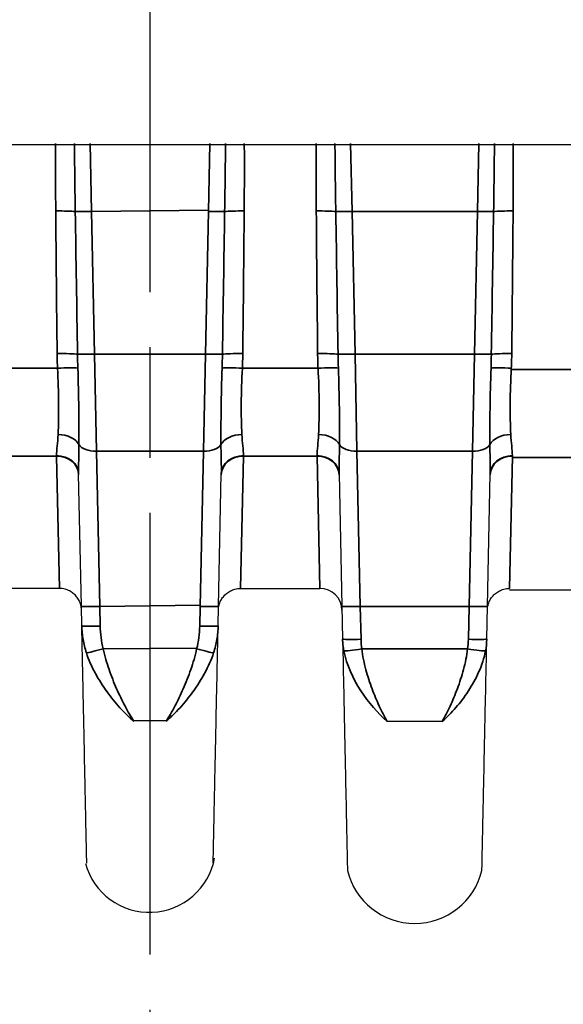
# Model space of a CAD drawing. Header units: millimetres. Extents: x 399 to 6233, y -1870 to 1602.
# Tile 321 of 656: x 4322 to 4337, y 366 to 392. Entities that reach past the tile are written whole.
import ezdxf

# ---------------------------------------------------------------- set-up
doc = ezdxf.new("R2010")
doc.units = ezdxf.units.MM
doc.linetypes.add('AM_ISO08W050', pattern=[18, 12, -1.5, 3, -1.5])
for name, color, linetype, lineweight in [('AM_7', 4, 'AM_ISO08W050', 25), ('AM_8', 1, 'Continuous', 25), ('可見 (ISO)', 7, 'Continuous', 25), ('窄部可見 (ISO)', 7, 'Continuous', 35)]:
    doc.layers.add(name, color=color, linetype=linetype, lineweight=lineweight)

msp = doc.modelspace()

# ---------------------------------------------------------------- linework, layer by layer
at = {"layer": 'AM_7'}
msp.add_line((4325.347, 414.968), (4325.347, 343.968), dxfattribs=at)
at = {"layer": 'AM_8'}
msp.add_arc((4325.347, 361.393), 57.726, 28.53457, 151.46543, dxfattribs=at)
at = {"layer": '可見 (ISO)'}
for p, q in [((4376.061, 388.968), (4274.634, 388.968)), ((4323.486, 376.432), (4323.411, 380.026)), ((4327.209, 376.432), (4327.284, 380.026)), ((4330.482, 380.026), (4330.557, 376.432)), ((4334.509, 376.432), (4334.584, 380.026)), ((4322.888, 376.916), (4320.735, 376.916)), ((4327.807, 376.916), (4329.96, 376.916)), ((4335.107, 376.881), (4336.96, 376.881)), ((4323.497, 375.899), (4323.486, 376.432)), ((4327.198, 375.899), (4327.209, 376.432)), ((4330.557, 376.432), (4330.576, 375.541)), ((4334.49, 375.541), (4334.509, 376.432)), ((4324.88, 373.332), (4325.801, 373.332)), ((4333.283, 373.304), (4331.783, 373.304))]:
    msp.add_line(p, q, dxfattribs=at)
for centre, radius, start, end in [((4329.96, 376.316), 0.6, 1.2, 90), ((4325.333, 369.918), 1.8, 195.1882, 349.5739), ((4332.533, 369.694), 1.877, 193.4675, 346.5325)]:
    msp.add_arc(centre, radius, start, end, dxfattribs=at)
for points, knots in [([(4323.488, 376.329), (4323.488, 376.352), (4323.486, 376.375), (4323.479, 376.421), (4323.475, 376.443), (4323.459, 376.507), (4323.443, 376.548), (4323.405, 376.625), (4323.382, 376.66), (4323.329, 376.725), (4323.299, 376.755), (4323.234, 376.808), (4323.199, 376.831), (4323.124, 376.87), (4323.085, 376.885), (4322.994, 376.909), (4322.941, 376.916), (4322.888, 376.916)], [0, 0, 0, 0, 0.00692113, 0.00692113, 0.01375081, 0.01375081, 0.02679823, 0.02679823, 0.0393646, 0.0393646, 0.05193098, 0.05193098, 0.06449736, 0.06449736, 0.07706374, 0.07706374, 0.09281981, 0.09281981, 0.09281981, 0.09281981]), ([(4327.207, 376.329), (4327.207, 376.352), (4327.209, 376.375), (4327.215, 376.421), (4327.22, 376.443), (4327.236, 376.507), (4327.252, 376.548), (4327.29, 376.625), (4327.313, 376.66), (4327.366, 376.725), (4327.395, 376.755), (4327.46, 376.808), (4327.496, 376.831), (4327.57, 376.87), (4327.61, 376.885), (4327.701, 376.909), (4327.754, 376.916), (4327.807, 376.916)], [0, 0, 0, 0, 0.00692113, 0.00692113, 0.01375081, 0.01375081, 0.02679823, 0.02679823, 0.0393646, 0.0393646, 0.05193098, 0.05193098, 0.06449736, 0.06449736, 0.07706374, 0.07706374, 0.09281981, 0.09281981, 0.09281981, 0.09281981]), ([(4334.507, 376.329), (4334.507, 376.352), (4334.509, 376.375), (4334.515, 376.421), (4334.52, 376.443), (4334.536, 376.507), (4334.552, 376.548), (4334.59, 376.625), (4334.613, 376.66), (4334.666, 376.725), (4334.695, 376.755), (4334.76, 376.808), (4334.796, 376.831), (4334.87, 376.87), (4334.91, 376.885), (4335.001, 376.909), (4335.054, 376.916), (4335.107, 376.916)], [0, 0, 0, 0, 0.00692113, 0.00692113, 0.01375081, 0.01375081, 0.02679823, 0.02679823, 0.0393646, 0.0393646, 0.05193098, 0.05193098, 0.06449736, 0.06449736, 0.07706374, 0.07706374, 0.09281981, 0.09281981, 0.09281981, 0.09281981]), ([(4323.632, 369.456), (4323.632, 369.456), (4323.629, 369.599), (4323.623, 369.885), (4323.619, 370.09), (4323.613, 370.366), (4323.606, 370.71), (4323.603, 370.842), (4323.6, 370.986), (4323.597, 371.139), (4323.591, 371.414), (4323.584, 371.729), (4323.577, 372.07), (4323.57, 372.41), (4323.562, 372.779), (4323.554, 373.176), (4323.547, 373.514), (4323.54, 373.872), (4323.532, 374.243), (4323.521, 374.746), (4323.509, 375.312), (4323.497, 375.899)], [0.5000086, 0.5000086, 0.5000086, 0.5000086, 0.6174862, 0.6174862, 0.6174862, 0.7022467, 0.7022467, 0.7022467, 0.7349706, 0.7349706, 0.7349706, 0.7937128, 0.7937128, 0.7937128, 0.852455, 0.852455, 0.852455, 0.9024183, 0.9024183, 0.9024183, 0.9699385, 0.9699385, 0.9699385, 0.9699385]), ([(4327.063, 369.456), (4327.063, 369.456), (4327.066, 369.599), (4327.072, 369.885), (4327.076, 370.09), (4327.082, 370.366), (4327.089, 370.71), (4327.092, 370.842), (4327.095, 370.986), (4327.098, 371.139), (4327.104, 371.414), (4327.11, 371.729), (4327.118, 372.07), (4327.125, 372.41), (4327.132, 372.779), (4327.141, 373.176), (4327.148, 373.514), (4327.155, 373.872), (4327.163, 374.243), (4327.174, 374.746), (4327.185, 375.312), (4327.198, 375.899)], [0.5000086, 0.5000086, 0.5000086, 0.5000086, 0.6174862, 0.6174862, 0.6174862, 0.7022467, 0.7022467, 0.7022467, 0.7349706, 0.7349706, 0.7349706, 0.7937128, 0.7937128, 0.7937128, 0.852455, 0.852455, 0.852455, 0.9024183, 0.9024183, 0.9024183, 0.9699385, 0.9699385, 0.9699385, 0.9699385]), ([(4330.576, 375.541), (4330.587, 375.035), (4330.597, 374.548), (4330.606, 374.105), (4330.615, 373.678), (4330.624, 373.269), (4330.632, 372.889), (4330.64, 372.502), (4330.647, 372.143), (4330.654, 371.811), (4330.661, 371.479), (4330.668, 371.172), (4330.673, 370.902), (4330.676, 370.769), (4330.679, 370.643), (4330.681, 370.526), (4330.684, 370.406), (4330.686, 370.295), (4330.688, 370.192), (4330.692, 369.987), (4330.696, 369.815), (4330.699, 369.675), (4330.705, 369.396), (4330.708, 369.256), (4330.708, 369.256)], [0.0294093, 0.0294093, 0.0294093, 0.0294093, 0.089244, 0.089244, 0.089244, 0.1470574, 0.1470574, 0.1470574, 0.2058814, 0.2058814, 0.2058814, 0.2647055, 0.2647055, 0.2647055, 0.2938656, 0.2938656, 0.2938656, 0.3235296, 0.3235296, 0.3235296, 0.3823536, 0.3823536, 0.3823536, 0.5, 0.5, 0.5, 0.5]), ([(4334.359, 369.256), (4334.359, 369.256), (4334.362, 369.396), (4334.367, 369.675), (4334.372, 369.885), (4334.378, 370.169), (4334.385, 370.526), (4334.388, 370.643), (4334.39, 370.769), (4334.393, 370.902), (4334.399, 371.172), (4334.405, 371.479), (4334.412, 371.811), (4334.419, 372.143), (4334.427, 372.502), (4334.435, 372.889), (4334.443, 373.269), (4334.451, 373.678), (4334.46, 374.105), (4334.469, 374.548), (4334.48, 375.035), (4334.49, 375.541)], [0.5000084, 0.5000084, 0.5000084, 0.5000084, 0.6176498, 0.6176498, 0.6176498, 0.7061501, 0.7061501, 0.7061501, 0.735298, 0.735298, 0.735298, 0.794122, 0.794122, 0.794122, 0.8529461, 0.8529461, 0.8529461, 0.9107639, 0.9107639, 0.9107639, 0.9705942, 0.9705942, 0.9705942, 0.9705942])]:
    msp.add_open_spline(points, degree=3, knots=knots, dxfattribs=at)
at = {"layer": '窄部可見 (ISO)'}
for p, q in [((4323.761, 387.157), (4323.722, 389.003)), ((4326.934, 387.157), (4326.972, 389.003)), ((4330.794, 389.003), (4330.832, 387.157)), ((4334.234, 387.157), (4334.272, 389.003)), ((4326.935, 387.191), (4323.761, 387.157)), ((4323.761, 387.157), (4323.842, 383.279)), ((4326.934, 387.157), (4326.853, 383.279)), ((4330.914, 383.279), (4330.832, 387.157)), ((4330.832, 387.157), (4334.234, 387.157)), ((4334.234, 387.157), (4334.153, 383.279)), ((4323.842, 383.279), (4326.853, 383.279)), ((4323.892, 380.643), (4323.842, 383.279)), ((4326.803, 380.643), (4326.853, 383.279)), ((4334.153, 383.279), (4330.914, 383.279)), ((4330.914, 383.279), (4330.963, 380.643)), ((4334.103, 380.643), (4334.153, 383.279)), ((4320.785, 382.9), (4322.838, 382.9)), ((4323.389, 382.941), (4323.389, 382.941)), ((4327.306, 382.941), (4327.306, 382.941)), ((4329.91, 382.9), (4327.856, 382.9)), ((4330.46, 382.941), (4330.46, 382.941)), ((4334.606, 382.941), (4334.606, 382.941)), ((4336.946, 382.865), (4335.156, 382.865)), ((4323.42, 381.107), (4323.42, 381.107)), ((4327.274, 381.107), (4327.274, 381.107)), ((4330.492, 381.107), (4330.492, 381.107)), ((4334.574, 381.107), (4334.574, 381.107)), ((4322.811, 380.507), (4320.812, 380.507)), ((4322.811, 380.524), (4322.811, 380.507)), ((4322.888, 376.916), (4322.811, 380.507)), ((4323.892, 380.643), (4326.803, 380.643)), ((4323.892, 380.643), (4323.986, 376.425)), ((4326.803, 380.643), (4326.709, 376.425)), ((4327.807, 376.916), (4327.884, 380.507)), ((4327.884, 380.524), (4327.884, 380.507)), ((4327.884, 380.507), (4329.883, 380.507)), ((4329.883, 380.507), (4329.882, 380.524)), ((4329.96, 376.916), (4329.883, 380.507)), ((4334.103, 380.643), (4330.963, 380.643)), ((4331.057, 376.425), (4330.963, 380.643)), ((4334.103, 380.643), (4334.009, 376.425)), ((4335.107, 376.916), (4335.184, 380.507)), ((4335.184, 380.524), (4335.184, 380.507)), ((4335.184, 380.472), (4336.885, 380.472)), ((4326.71, 376.46), (4323.986, 376.425)), ((4323.986, 376.425), (4323.997, 375.893)), ((4326.709, 376.425), (4326.698, 375.893)), ((4331.076, 375.534), (4331.057, 376.425)), ((4331.057, 376.425), (4334.009, 376.425)), ((4334.009, 376.425), (4333.99, 375.534)), ((4324.08, 375.273), (4326.615, 375.291)), ((4333.969, 375.273), (4331.097, 375.273))]:
    msp.add_line(p, q, dxfattribs=at)
for centre, major_axis, ratio, start_param, end_param in [((4322.79, 387.136), (0.6, 0.005), 0.058756, 0.488652, 1.570312), ((4323.568, 374.615), (-0.529, 32.381), 0.019208, 1.172292, 1.299088), ((4323.761, 387.174), (-0.5, -0.01), 0.034892, 0.488057, 1.570065), ((7451.242, 434.519), (-3128.226, 18.641), 0.998953, 0.021122, 0.022363), ((4322.827, 383.261), (0.6, 0.007), 0.058755, 0.395239, 1.570152), ((4334.505, 383.422), (-11.679, 0), 0.998272, 0.010815, 0.044766), ((4323.842, 383.297), (-0.5, -0.01), 0.034892, 0.394772, 1.570065), ((4326.392, 383.691), (-0.015, -8.387), 0.359374, 4.762021, 4.807062), ((4322.838, 382.865), (0.599, 0.027), 0.058699, 0.399082, 1.568154), ((4322.854, 380.705), (0.6, -0.02), 0.658485, 0.357875, 1.592999), ((4323.892, 380.924), (-0.5, -0.01), 0.56206, 0.324392, 1.559023), ((4322.811, 380.013), (0.6, 0.013), 0.850862, 0, 1.552975), ((4322.811, 379.994), (0.6, 0.013), 0.856313, 0, 1.552861), ((4323.986, 376.442), (-0.5, -0.01), 0.034892, 0, 1.570065), ((4324.08, 375.291), (-0.484, -0.127), 0.033759, 0.313572, 1.561942)]:
    msp.add_ellipse(centre, major_axis=major_axis, ratio=ratio, start_param=start_param, end_param=end_param, dxfattribs=at)
at = {"layer": '窄部可見 (ISO)', "extrusion": (0, 0, -1)}
for centre, major_axis, ratio, start_param, end_param in [((4326.934, 387.174), (0.5, -0.01), 0.034892, 0.488057, 1.570065), ((1199.453, 434.519), (3128.226, 18.641), 0.998953, 0.021122, 0.022363), ((4327.905, 387.136), (-0.6, 0.005), 0.058756, 0.488652, 1.570312), ((4327.126, 374.615), (0.529, 32.381), 0.019208, 1.172292, 1.299088), ((4329.861, 387.136), (-0.6, -0.005), 0.058756, 1.57128, 2.65294), ((4330.64, 374.615), (-0.529, 32.381), 0.019208, 4.984098, 5.110893), ((7458.313, 434.519), (-3128.226, 18.641), 0.998953, 6.260823, 6.262063), ((4330.832, 387.174), (-0.5, -0.01), 0.034892, 4.71312, 5.795128), ((4334.234, 387.174), (0.5, -0.01), 0.034892, 0.488057, 1.570065), ((1206.753, 434.519), (3128.226, 18.641), 0.998953, 0.021122, 0.022363), ((4335.205, 387.136), (0.6, -0.005), 0.058756, 3.630245, 4.711905), ((4334.426, 374.615), (0.529, 32.381), 0.019208, 1.172292, 1.299088), ((4326.853, 383.297), (0.5, -0.01), 0.034892, 0.394772, 1.570065), ((4324.303, 383.691), (0.015, -8.387), 0.359374, 4.762021, 4.807062), ((4327.867, 383.261), (-0.6, 0.007), 0.058755, 0.395239, 1.570152), ((4316.189, 383.422), (11.679, 0), 0.998272, 0.010815, 0.044766), ((4329.899, 383.261), (-0.6, -0.007), 0.058755, 1.571441, 2.746354), ((4341.577, 383.422), (-11.679, 0), 0.998272, 6.23842, 6.27237), ((4333.464, 383.691), (0.015, 8.387), 0.359374, 4.617716, 4.662757), ((4330.914, 383.297), (-0.5, -0.01), 0.034892, 4.71312, 5.888413), ((4334.153, 383.297), (0.5, -0.01), 0.034892, 0.394772, 1.570065), ((4331.603, 383.691), (0.015, -8.387), 0.359374, 4.762021, 4.807062), ((4335.167, 383.261), (0.6, -0.007), 0.058755, 3.536831, 4.711744), ((4323.489, 383.422), (11.679, 0), 0.998272, 0.010815, 0.044766), ((4327.856, 382.865), (-0.599, 0.027), 0.058699, 0.399082, 1.568154), ((4329.91, 382.865), (-0.599, -0.027), 0.058699, 1.573438, 2.74251), ((4335.156, 382.865), (0.599, -0.027), 0.058699, 3.540675, 4.709747), ((4327.841, 380.705), (-0.6, -0.02), 0.658485, 0.357875, 1.592999), ((4329.925, 380.705), (0.6, -0.02), 0.658485, 4.690186, 5.92531), ((4335.141, 380.705), (-0.6, -0.02), 0.658485, 0.357875, 1.592999), ((4326.803, 380.924), (0.5, -0.01), 0.56206, 0.324392, 1.559023), ((4330.963, 380.924), (-0.5, -0.01), 0.56206, 4.724162, 5.958793), ((4334.103, 380.924), (0.5, -0.01), 0.56206, 0.324392, 1.559023), ((4327.884, 380.013), (-0.6, 0.013), 0.850862, 0, 1.552975), ((4327.884, 379.994), (-0.6, 0.013), 0.856313, 0, 1.552861), ((4329.882, 380.013), (0.6, 0.013), 0.850862, 4.73021, 6.283185), ((4329.883, 379.994), (0.6, 0.013), 0.856313, 4.730324, 6.283185), ((4335.184, 380.013), (-0.6, 0.013), 0.850862, 0, 1.552975), ((4335.184, 379.994), (-0.6, 0.013), 0.856313, 0, 1.552861), ((4326.709, 376.442), (0.5, -0.01), 0.034892, 0, 1.570065), ((4331.057, 376.442), (-0.5, -0.01), 0.034892, 4.71312, 6.283185), ((4334.009, 376.442), (0.5, -0.01), 0.034892, 0, 1.570065), ((4326.615, 375.291), (0.484, -0.127), 0.033759, 0.313572, 1.561942), ((4331.097, 375.291), (-0.495, -0.072), 0.034539, 4.717398, 6.113427), ((4333.969, 375.291), (0.495, -0.072), 0.034539, 0.169758, 1.565787)]:
    msp.add_ellipse(centre, major_axis=major_axis, ratio=ratio, start_param=start_param, end_param=end_param, dxfattribs=at)
at = {"layer": '窄部可見 (ISO)'}
for points in [[(4322.79, 387.171), (4322.785, 387.782), (4322.783, 388.392), (4322.786, 389.003)], [(4327.905, 387.171), (4327.91, 387.782), (4327.912, 388.392), (4327.908, 389.003)], [(4329.858, 389.003), (4329.855, 388.392), (4329.856, 387.782), (4329.861, 387.171)], [(4335.205, 387.171), (4335.21, 387.782), (4335.212, 388.392), (4335.208, 389.003)], [(4323.997, 375.893), (4324.001, 375.684), (4324.026, 375.477), (4324.08, 375.273)], [(4326.698, 375.893), (4326.693, 375.684), (4326.668, 375.477), (4326.615, 375.273)], [(4331.097, 375.273), (4331.085, 375.36), (4331.078, 375.447), (4331.076, 375.534)], [(4333.99, 375.534), (4333.989, 375.447), (4333.982, 375.36), (4333.969, 375.273)], [(4334.456, 375.217), (4334.477, 375.324), (4334.488, 375.433), (4334.49, 375.541)]]:
    msp.add_open_spline(points, degree=3, dxfattribs=at)
for points, knots in [([(4323.297, 389.003), (4323.299, 388.751), (4323.302, 388.498), (4323.305, 388.245), (4323.309, 387.882), (4323.314, 387.52), (4323.32, 387.157)], [0.000241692, 0.000241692, 0.000241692, 0.000241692, 0.001000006, 0.001000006, 0.001000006, 0.00208995, 0.00208995, 0.00208995, 0.00208995]), ([(4327.398, 389.003), (4327.396, 388.751), (4327.393, 388.498), (4327.39, 388.245), (4327.386, 387.882), (4327.381, 387.52), (4327.375, 387.157)], [0.000241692, 0.000241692, 0.000241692, 0.000241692, 0.001000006, 0.001000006, 0.001000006, 0.00208995, 0.00208995, 0.00208995, 0.00208995]), ([(4330.391, 387.157), (4330.386, 387.49), (4330.381, 387.823), (4330.377, 388.156), (4330.374, 388.438), (4330.371, 388.721), (4330.368, 389.003)], [0, 0, 0, 0, 0.001000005, 0.001000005, 0.001000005, 0.001848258, 0.001848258, 0.001848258, 0.001848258]), ([(4334.698, 389.003), (4334.696, 388.751), (4334.693, 388.498), (4334.69, 388.245), (4334.686, 387.882), (4334.681, 387.52), (4334.675, 387.157)], [0.000241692, 0.000241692, 0.000241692, 0.000241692, 0.001000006, 0.001000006, 0.001000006, 0.00208995, 0.00208995, 0.00208995, 0.00208995]), ([(4322.854, 381.1), (4322.864, 381.351), (4322.87, 381.633), (4322.869, 381.94), (4322.867, 382.248), (4322.856, 382.568), (4322.838, 382.9)], [0, 0, 0, 0, 0.000987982, 0.000987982, 0.000987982, 0.001975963, 0.001975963, 0.001975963, 0.001975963]), ([(4323.39, 382.903), (4323.402, 382.526), (4323.411, 382.16), (4323.42, 381.454), (4323.421, 381.125), (4323.42, 380.824)], [0, 0, 0, 0, 0.001138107, 0.001138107, 0.002276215, 0.002276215, 0.002276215, 0.002276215]), ([(4327.305, 382.903), (4327.292, 382.526), (4327.284, 382.16), (4327.274, 381.454), (4327.274, 381.125), (4327.275, 380.824)], [0, 0, 0, 0, 0.001138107, 0.001138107, 0.002276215, 0.002276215, 0.002276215, 0.002276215]), ([(4327.841, 381.1), (4327.831, 381.351), (4327.824, 381.633), (4327.826, 381.94), (4327.828, 382.248), (4327.838, 382.568), (4327.856, 382.9)], [0, 0, 0, 0, 0.000987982, 0.000987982, 0.000987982, 0.001975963, 0.001975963, 0.001975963, 0.001975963]), ([(4329.91, 382.9), (4329.928, 382.568), (4329.938, 382.245), (4329.94, 381.938), (4329.942, 381.63), (4329.935, 381.351), (4329.925, 381.1)], [0, 0, 0, 0, 0.000987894, 0.000987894, 0.000987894, 0.001975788, 0.001975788, 0.001975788, 0.001975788]), ([(4330.491, 380.824), (4330.493, 381.125), (4330.492, 381.452), (4330.488, 381.805), (4330.483, 382.158), (4330.474, 382.526), (4330.462, 382.903)], [0, 0, 0, 0, 0.001125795, 0.001125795, 0.001125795, 0.00225159, 0.00225159, 0.00225159, 0.00225159]), ([(4334.605, 382.903), (4334.592, 382.526), (4334.584, 382.16), (4334.574, 381.454), (4334.574, 381.125), (4334.575, 380.824)], [0, 0, 0, 0, 0.001138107, 0.001138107, 0.002276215, 0.002276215, 0.002276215, 0.002276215]), ([(4335.141, 381.1), (4335.131, 381.351), (4335.124, 381.633), (4335.126, 381.94), (4335.128, 382.248), (4335.138, 382.568), (4335.156, 382.9)], [0, 0, 0, 0, 0.000987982, 0.000987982, 0.000987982, 0.001975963, 0.001975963, 0.001975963, 0.001975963]), ([(4322.811, 380.524), (4322.809, 380.603), (4322.818, 380.691), (4322.828, 380.787), (4322.838, 380.883), (4322.849, 380.987), (4322.854, 381.1)], [0, 0, 0, 0, 0.000446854, 0.000446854, 0.000446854, 0.000893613, 0.000893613, 0.000893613, 0.000893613]), ([(4327.884, 380.524), (4327.886, 380.603), (4327.877, 380.691), (4327.867, 380.787), (4327.857, 380.883), (4327.846, 380.987), (4327.841, 381.1)], [0, 0, 0, 0, 0.000446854, 0.000446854, 0.000446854, 0.000893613, 0.000893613, 0.000893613, 0.000893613]), ([(4329.925, 381.1), (4329.92, 380.987), (4329.91, 380.883), (4329.9, 380.787), (4329.89, 380.691), (4329.88, 380.603), (4329.882, 380.524)], [0, 0, 0, 0, 0.000446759, 0.000446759, 0.000446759, 0.000893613, 0.000893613, 0.000893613, 0.000893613]), ([(4335.184, 380.524), (4335.186, 380.603), (4335.177, 380.691), (4335.167, 380.787), (4335.157, 380.883), (4335.146, 380.987), (4335.141, 381.1)], [0, 0, 0, 0, 0.000446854, 0.000446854, 0.000446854, 0.000893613, 0.000893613, 0.000893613, 0.000893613]), ([(4323.42, 380.824), (4323.42, 380.682), (4323.417, 380.542), (4323.414, 380.404), (4323.411, 380.276), (4323.408, 380.149), (4323.411, 380.026)], [0, 0, 0, 0, 0.000535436, 0.000535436, 0.000535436, 0.00103578, 0.00103578, 0.00103578, 0.00103578]), ([(4327.275, 380.824), (4327.275, 380.682), (4327.278, 380.542), (4327.281, 380.404), (4327.284, 380.276), (4327.287, 380.149), (4327.284, 380.026)], [0, 0, 0, 0, 0.000535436, 0.000535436, 0.000535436, 0.00103578, 0.00103578, 0.00103578, 0.00103578]), ([(4330.482, 380.026), (4330.479, 380.149), (4330.482, 380.276), (4330.485, 380.404), (4330.488, 380.542), (4330.491, 380.682), (4330.491, 380.824)], [0.000000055, 0.000000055, 0.000000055, 0.000000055, 0.000500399, 0.000500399, 0.000500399, 0.001035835, 0.001035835, 0.001035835, 0.001035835]), ([(4334.575, 380.824), (4334.575, 380.682), (4334.578, 380.542), (4334.581, 380.404), (4334.584, 380.276), (4334.587, 380.149), (4334.584, 380.026)], [0, 0, 0, 0, 0.000535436, 0.000535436, 0.000535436, 0.00103578, 0.00103578, 0.00103578, 0.00103578]), ([(4323.621, 375.165), (4323.581, 375.285), (4323.552, 375.406), (4323.511, 375.651), (4323.5, 375.776), (4323.497, 375.899)], [0, 0, 0, 0, 0.0003786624, 0.0003786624, 0.0007573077, 0.0007573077, 0.0007573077, 0.0007573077]), ([(4323.997, 375.893), (4323.866, 375.891), (4323.736, 375.89), (4323.644, 375.891), (4323.551, 375.893), (4323.497, 375.896), (4323.497, 375.899)], [0, 0, 0, 0, 0.5, 0.5, 0.5, 1, 1, 1, 1]), ([(4326.698, 375.893), (4326.829, 375.891), (4326.959, 375.89), (4327.051, 375.891), (4327.144, 375.893), (4327.198, 375.896), (4327.198, 375.899)], [0, 0, 0, 0, 0.5, 0.5, 0.5, 1, 1, 1, 1]), ([(4327.074, 375.165), (4327.114, 375.285), (4327.143, 375.406), (4327.184, 375.651), (4327.195, 375.776), (4327.198, 375.899)], [0, 0, 0, 0, 0.0003786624, 0.0003786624, 0.0007573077, 0.0007573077, 0.0007573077, 0.0007573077]), ([(4330.576, 375.541), (4330.576, 375.535), (4330.576, 375.529), (4330.576, 375.523), (4330.577, 375.516), (4330.577, 375.509), (4330.577, 375.502), (4330.578, 375.489), (4330.578, 375.475), (4330.579, 375.462), (4330.581, 375.434), (4330.583, 375.407), (4330.586, 375.38), (4330.592, 375.326), (4330.6, 375.271), (4330.61, 375.217)], [-0.00000006, -0.00000006, -0.00000006, -0.00000006, 0.0000185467, 0.0000185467, 0.0000185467, 0.0000394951, 0.0000394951, 0.0000394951, 0.0000814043, 0.0000814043, 0.0000814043, 0.0001653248, 0.0001653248, 0.0001653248, 0.0003340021, 0.0003340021, 0.0003340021, 0.0003340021]), ([(4331.076, 375.534), (4330.945, 375.531), (4330.815, 375.53), (4330.723, 375.531), (4330.63, 375.532), (4330.576, 375.536), (4330.576, 375.541)], [0, 0, 0, 0, 0.5, 0.5, 0.5, 1, 1, 1, 1]), ([(4333.99, 375.534), (4334.121, 375.531), (4334.251, 375.53), (4334.344, 375.532), (4334.436, 375.533), (4334.49, 375.536), (4334.49, 375.541)], [0, 0, 0, 0, 0.5, 0.5, 0.5, 1, 1, 1, 1]), ([(4324.912, 373.304), (4324.88, 373.332), (4324.848, 373.36), (4324.816, 373.39), (4324.784, 373.42), (4324.752, 373.45), (4324.72, 373.481), (4324.656, 373.543), (4324.593, 373.608), (4324.531, 373.676), (4324.47, 373.744), (4324.409, 373.815), (4324.349, 373.889), (4324.292, 373.959), (4324.237, 374.031), (4324.183, 374.106), (4324.18, 374.11), (4324.176, 374.115), (4324.173, 374.119), (4324.062, 374.274), (4323.957, 374.439), (4323.866, 374.608), (4323.863, 374.613), (4323.861, 374.618), (4323.858, 374.622), (4323.765, 374.797), (4323.684, 374.977), (4323.621, 375.165)], [-0.00001131, -0.00001131, -0.00001131, -0.00001131, 0.000139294, 0.000139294, 0.000139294, 0.000289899, 0.000289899, 0.000289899, 0.000591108, 0.000591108, 0.000591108, 0.000892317, 0.000892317, 0.000892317, 0.001177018, 0.001177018, 0.001177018, 0.001193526, 0.001193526, 0.001193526, 0.001779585, 0.001779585, 0.001779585, 0.001795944, 0.001795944, 0.001795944, 0.002398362, 0.002398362, 0.002398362, 0.002398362]), ([(4324.08, 375.273), (4324.122, 375.081), (4324.176, 374.895), (4324.237, 374.715), (4324.299, 374.534), (4324.369, 374.358), (4324.442, 374.192), (4324.515, 374.026), (4324.591, 373.87), (4324.67, 373.721), (4324.749, 373.573), (4324.831, 373.432), (4324.912, 373.304)], [0, 0, 0, 0, 0.000584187, 0.000584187, 0.000584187, 0.001168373, 0.001168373, 0.001168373, 0.00175256, 0.00175256, 0.00175256, 0.002336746, 0.002336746, 0.002336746, 0.002336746]), ([(4326.615, 375.273), (4326.573, 375.081), (4326.519, 374.895), (4326.457, 374.715), (4326.396, 374.534), (4326.326, 374.358), (4326.253, 374.192), (4326.18, 374.026), (4326.104, 373.87), (4326.025, 373.721), (4325.946, 373.573), (4325.864, 373.432), (4325.783, 373.304)], [0, 0, 0, 0, 0.000584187, 0.000584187, 0.000584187, 0.001168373, 0.001168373, 0.001168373, 0.00175256, 0.00175256, 0.00175256, 0.002336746, 0.002336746, 0.002336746, 0.002336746]), ([(4325.783, 373.304), (4325.815, 373.332), (4325.847, 373.36), (4325.879, 373.39), (4325.911, 373.42), (4325.943, 373.45), (4325.975, 373.481), (4326.039, 373.543), (4326.102, 373.608), (4326.163, 373.676), (4326.225, 373.744), (4326.286, 373.815), (4326.346, 373.889), (4326.402, 373.959), (4326.458, 374.031), (4326.512, 374.106), (4326.515, 374.11), (4326.518, 374.115), (4326.522, 374.119), (4326.633, 374.274), (4326.737, 374.439), (4326.829, 374.608), (4326.831, 374.613), (4326.834, 374.618), (4326.836, 374.622), (4326.93, 374.797), (4327.011, 374.977), (4327.074, 375.165)], [-0.00001131, -0.00001131, -0.00001131, -0.00001131, 0.000139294, 0.000139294, 0.000139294, 0.000289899, 0.000289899, 0.000289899, 0.000591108, 0.000591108, 0.000591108, 0.000892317, 0.000892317, 0.000892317, 0.001177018, 0.001177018, 0.001177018, 0.001193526, 0.001193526, 0.001193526, 0.001779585, 0.001779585, 0.001779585, 0.001795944, 0.001795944, 0.001795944, 0.002398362, 0.002398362, 0.002398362, 0.002398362]), ([(4330.61, 375.217), (4330.683, 374.835), (4330.86, 374.463), (4331.071, 374.138), (4331.282, 373.814), (4331.533, 373.528), (4331.783, 373.304)], [0, 0, 0, 0, 0.00119489, 0.00119489, 0.00119489, 0.002389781, 0.002389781, 0.002389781, 0.002389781]), ([(4331.783, 373.304), (4331.712, 373.433), (4331.64, 373.573), (4331.571, 373.722), (4331.503, 373.869), (4331.438, 374.024), (4331.377, 374.187), (4331.315, 374.352), (4331.257, 374.528), (4331.209, 374.709), (4331.16, 374.892), (4331.121, 375.079), (4331.097, 375.273)], [-0.000011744, -0.000011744, -0.000011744, -0.000011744, 0.000565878, 0.000565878, 0.000565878, 0.001135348, 0.001135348, 0.001135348, 0.001714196, 0.001714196, 0.001714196, 0.002298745, 0.002298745, 0.002298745, 0.002298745]), ([(4333.969, 375.273), (4333.946, 375.082), (4333.907, 374.896), (4333.859, 374.716), (4333.811, 374.535), (4333.754, 374.359), (4333.692, 374.194), (4333.63, 374.028), (4333.564, 373.871), (4333.495, 373.722), (4333.426, 373.573), (4333.354, 373.432), (4333.283, 373.304)], [0, 0, 0, 0, 0.000572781, 0.000572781, 0.000572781, 0.001145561, 0.001145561, 0.001145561, 0.001718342, 0.001718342, 0.001718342, 0.002291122, 0.002291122, 0.002291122, 0.002291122]), ([(4333.283, 373.304), (4333.346, 373.36), (4333.408, 373.42), (4333.47, 373.483), (4333.532, 373.546), (4333.593, 373.613), (4333.653, 373.682), (4333.77, 373.817), (4333.88, 373.963), (4333.984, 374.121), (4333.987, 374.126), (4333.991, 374.132), (4333.994, 374.137), (4334.097, 374.295), (4334.191, 374.465), (4334.269, 374.639), (4334.272, 374.645), (4334.275, 374.651), (4334.277, 374.657), (4334.357, 374.838), (4334.42, 375.026), (4334.456, 375.217)], [-0.00001134, -0.00001134, -0.00001134, -0.00001134, 0.00028763, 0.00028763, 0.00028763, 0.0005866, 0.0005866, 0.0005866, 0.001165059, 0.001165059, 0.001165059, 0.001184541, 0.001184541, 0.001184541, 0.001762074, 0.001762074, 0.001762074, 0.001782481, 0.001782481, 0.001782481, 0.002380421, 0.002380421, 0.002380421, 0.002380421])]:
    msp.add_open_spline(points, degree=3, knots=knots, dxfattribs=at)

doc.saveas('drawing.dxf')
